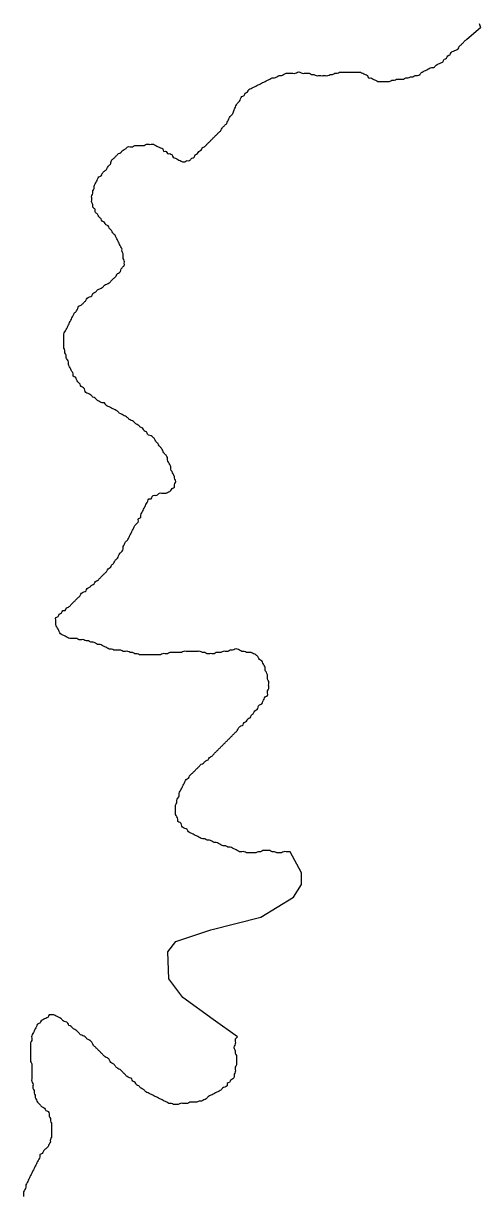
# Model space of a CAD drawing. Extents: x 813775 to 1157140, y 1757555 to 1979907.
# Drawn here: x 1046911 to 1047981, y 1841478 to 1844223 of the extents above; entities that cross this region are included whole.
import ezdxf

# ---------------------------------------------------------------- set-up
doc = ezdxf.new("R2010")
doc.units = 0
doc.layers.add('Level 35', color=7, linetype='Continuous')

msp = doc.modelspace()

# ---------------------------------------------------------------- linework, layer by layer
at = {"layer": 'Level 35'}
for points in [[(1047978.1, 1844223), (1047981.2, 1844213.3)], [(1047948.9, 1844186.2), (1047981.2, 1844213.3)], [(1047412.4, 1841851.4), (1047355.2, 1841892.2), (1047284.4, 1841944), (1047251.7, 1841987.6), (1047249, 1842050.3), (1047268.1, 1842074.8), (1047349.8, 1842102.1), (1047466.9, 1842132.1), (1047543.2, 1842178.4), (1047562.2, 1842208.4), (1047562.2, 1842235.6), (1047535.8, 1842285)]]:
    msp.add_lwpolyline(points, dxfattribs=at)
for points in [[(1047700, 1844109.1), (1047705.5, 1844106.4), (1047710.9, 1844103.7), (1047716.3, 1844100.9), (1047719.1, 1844095.5), (1047724.5, 1844095.5), (1047730, 1844092.8), (1047735.4, 1844090), (1047740.9, 1844087.3), (1047746.3, 1844087.3), (1047751.8, 1844087.3), (1047757.2, 1844087.3), (1047762.6, 1844087.3), (1047768.1, 1844087.3), (1047773.5, 1844090), (1047779, 1844090), (1047784.4, 1844092.8), (1047789.9, 1844092.8), (1047795.3, 1844092.8), (1047800.8, 1844092.8), (1047806.2, 1844095.5), (1047811.7, 1844095.5), (1047817.1, 1844098.2), (1047822.6, 1844098.2), (1047828, 1844100.9), (1047833.5, 1844100.9), (1047838.9, 1844103.7), (1047844.4, 1844109.1), (1047849.8, 1844111.8), (1047855.3, 1844114.6), (1047860.7, 1844117.3), (1047866.1, 1844120), (1047871.6, 1844120), (1047877, 1844125.5), (1047882.5, 1844128.2), (1047887.9, 1844130.9), (1047893.4, 1844133.6), (1047896.1, 1844139.1), (1047901.6, 1844141.8), (1047904.3, 1844147.3), (1047909.7, 1844150), (1047912.4, 1844155.4), (1047917.9, 1844158.2), (1047923.3, 1844160.9), (1047928.8, 1844163.6), (1047931.5, 1844169.1), (1047937, 1844174.5), (1047942.4, 1844180), (1047947.9, 1844185.4), (1047948.9, 1844186.2)], [(1047253.3, 1843918.4), (1047258.8, 1843915.6), (1047261.5, 1843910.2), (1047267, 1843907.5), (1047272.4, 1843904.7), (1047277.8, 1843902), (1047283.3, 1843899.3), (1047288.7, 1843899.3), (1047294.2, 1843902), (1047299.6, 1843902), (1047305.1, 1843907.5), (1047310.5, 1843910.2), (1047313.3, 1843915.6), (1047318.7, 1843918.4), (1047321.4, 1843923.8), (1047326.9, 1843926.5), (1047329.6, 1843932), (1047335, 1843934.7), (1047340.5, 1843940.2), (1047345.9, 1843945.6), (1047351.4, 1843951.1), (1047356.8, 1843956.5), (1047362.3, 1843962), (1047367.7, 1843967.4), (1047373.2, 1843972.9), (1047375.9, 1843978.3), (1047381.3, 1843983.8), (1047386.8, 1843989.2), (1047389.5, 1843994.7), (1047392.2, 1844000.1), (1047395, 1844005.6), (1047400.4, 1844011), (1047403.1, 1844016.5), (1047405.9, 1844024.6), (1047408.6, 1844030.1), (1047411.3, 1844035.5), (1047416.7, 1844041), (1047419.5, 1844046.4), (1047422.2, 1844051.9), (1047427.6, 1844054.6), (1047430.4, 1844060.1), (1047435.8, 1844062.8), (1047438.5, 1844068.2), (1047444, 1844071), (1047449.4, 1844073.7), (1047454.9, 1844076.4), (1047460.3, 1844079.1), (1047465.8, 1844081.9), (1047471.2, 1844084.6), (1047476.7, 1844087.3), (1047482.1, 1844090), (1047487.6, 1844092.8), (1047493, 1844095.5), (1047498.5, 1844095.5), (1047503.9, 1844098.2), (1047509.4, 1844100.9), (1047514.8, 1844100.9), (1047520.2, 1844103.7), (1047525.7, 1844106.4), (1047531.1, 1844106.4), (1047536.6, 1844106.4), (1047542, 1844106.4), (1047547.5, 1844106.4), (1047552.9, 1844109.1), (1047558.4, 1844109.1), (1047563.8, 1844106.4), (1047569.3, 1844106.4), (1047574.7, 1844106.4), (1047580.2, 1844106.4), (1047585.6, 1844103.7), (1047591.1, 1844103.7), (1047596.5, 1844100.9), (1047602, 1844100.9), (1047607.4, 1844100.9), (1047612.9, 1844100.9), (1047618.3, 1844100.9), (1047623.7, 1844100.9), (1047629.2, 1844103.7), (1047634.6, 1844103.7), (1047640.1, 1844106.4), (1047645.5, 1844106.4), (1047651, 1844109.1), (1047656.4, 1844109.1), (1047661.9, 1844109.1), (1047667.3, 1844109.1), (1047672.8, 1844109.1), (1047678.2, 1844109.1), (1047683.7, 1844109.1), (1047689.1, 1844109.1), (1047694.6, 1844109.1), (1047700, 1844109.1)], [(1047060, 1843580.5), (1047065.4, 1843583.2), (1047070.9, 1843585.9), (1047073.6, 1843591.4), (1047079, 1843594.1), (1047084.5, 1843599.5), (1047089.9, 1843602.3), (1047095.4, 1843605), (1047100.8, 1843610.4), (1047106.3, 1843613.2), (1047111.7, 1843615.9), (1047117.2, 1843621.3), (1047122.6, 1843626.8), (1047128, 1843632.2), (1047130.8, 1843637.7), (1047136.2, 1843640.4), (1047138.9, 1843645.9), (1047141.7, 1843651.3), (1047147.1, 1843656.8), (1047147.1, 1843662.2), (1047147.1, 1843667.7), (1047144.4, 1843673.1), (1047144.4, 1843678.6), (1047144.4, 1843684), (1047141.7, 1843689.5), (1047141.7, 1843694.9), (1047138.9, 1843700.4), (1047136.2, 1843705.8), (1047133.5, 1843711.3), (1047130.8, 1843716.7), (1047128, 1843722.2), (1047125.3, 1843727.6), (1047119.9, 1843733.1), (1047117.2, 1843738.5), (1047111.7, 1843744), (1047109, 1843749.4), (1047103.5, 1843752.1), (1047100.8, 1843757.6), (1047095.4, 1843760.3), (1047092.6, 1843765.8), (1047087.2, 1843771.2), (1047084.5, 1843776.7), (1047079, 1843782.1), (1047079, 1843787.6), (1047073.6, 1843793), (1047073.6, 1843798.5), (1047070.9, 1843803.9), (1047070.9, 1843809.4), (1047070.9, 1843814.8), (1047070.9, 1843820.3), (1047073.6, 1843825.7), (1047073.6, 1843831.2), (1047076.3, 1843836.6), (1047076.3, 1843842.1), (1047079, 1843847.5), (1047081.7, 1843853), (1047084.5, 1843858.4), (1047087.2, 1843863.9), (1047092.6, 1843866.6), (1047095.4, 1843872), (1047100.8, 1843877.5), (1047106.3, 1843882.9), (1047109, 1843888.4), (1047114.4, 1843893.8), (1047117.2, 1843902), (1047122.6, 1843907.5), (1047128, 1843912.9), (1047133.5, 1843918.4), (1047138.9, 1843921.1), (1047144.4, 1843926.5), (1047149.8, 1843929.3), (1047155.3, 1843934.7), (1047160.7, 1843934.7), (1047166.2, 1843934.7), (1047171.6, 1843937.4), (1047177.1, 1843937.4), (1047182.5, 1843937.4), (1047188, 1843937.4), (1047193.4, 1843937.4), (1047198.9, 1843940.2), (1047204.3, 1843940.2), (1047209.8, 1843940.2), (1047215.2, 1843940.2), (1047220.6, 1843937.4), (1047226.1, 1843934.7), (1047231.5, 1843932), (1047237, 1843929.3), (1047239.7, 1843923.8), (1047245.2, 1843923.8), (1047247.9, 1843918.4), (1047253.3, 1843918.4)], [(1047264.6, 1843161.9), (1047264.2, 1843163.5), (1047261.5, 1843169), (1047258.8, 1843174.4), (1047256.1, 1843179.9), (1047256.1, 1843185.3), (1047253.3, 1843190.8), (1047250.6, 1843196.2), (1047247.9, 1843201.7), (1047247.9, 1843207.1), (1047245.2, 1843212.6), (1047239.7, 1843218), (1047237, 1843223.5), (1047234.3, 1843228.9), (1047228.8, 1843234.4), (1047226.1, 1843239.8), (1047220.6, 1843245.3), (1047217.9, 1843250.7), (1047212.5, 1843256.2), (1047207, 1843258.9), (1047201.6, 1843261.6), (1047198.9, 1843267.1), (1047193.4, 1843269.8), (1047190.7, 1843275.3), (1047185.2, 1843278), (1047179.8, 1843283.4), (1047174.3, 1843286.2), (1047168.9, 1843291.6), (1047163.5, 1843294.3), (1047158, 1843297.1), (1047152.6, 1843302.5), (1047147.1, 1843305.2), (1047141.7, 1843308), (1047136.2, 1843310.7), (1047130.8, 1843316.1), (1047125.3, 1843318.9), (1047119.9, 1843321.6), (1047114.4, 1843324.3), (1047109, 1843327), (1047103.5, 1843329.8), (1047100.8, 1843335.2), (1047095.4, 1843335.2), (1047089.9, 1843337.9), (1047084.5, 1843340.7), (1047079, 1843346.1), (1047073.6, 1843348.8), (1047068.1, 1843354.3), (1047062.7, 1843357), (1047057.2, 1843359.7), (1047054.5, 1843365.2), (1047051.8, 1843370.6), (1047046.3, 1843373.4), (1047043.6, 1843378.8), (1047038.2, 1843384.3), (1047035.4, 1843389.7), (1047032.7, 1843395.2), (1047027.3, 1843397.9), (1047027.3, 1843403.3), (1047024.5, 1843408.8), (1047021.8, 1843414.2), (1047019.1, 1843419.7), (1047016.4, 1843425.1), (1047016.4, 1843430.6), (1047013.7, 1843436), (1047010.9, 1843441.5), (1047010.9, 1843446.9), (1047008.2, 1843452.4), (1047008.2, 1843457.8), (1047005.5, 1843463.3), (1047005.5, 1843468.7), (1047005.5, 1843474.2), (1047005.5, 1843479.6), (1047005.5, 1843485.1), (1047005.5, 1843490.5), (1047005.5, 1843496), (1047008.2, 1843501.4), (1047010.9, 1843506.9), (1047013.7, 1843512.3), (1047016.4, 1843517.8), (1047019.1, 1843523.2), (1047021.8, 1843528.7), (1047024.5, 1843534.1), (1047027.3, 1843539.6), (1047030, 1843545), (1047035.4, 1843550.5), (1047038.2, 1843555.9), (1047040.9, 1843561.4), (1047046.3, 1843564.1), (1047051.8, 1843569.6), (1047057.2, 1843575), (1047060, 1843580.5)], [(1047013.9, 1842786.4), (1047008.5, 1842789.1), (1047003, 1842791.9), (1046997.6, 1842794.6), (1046994.9, 1842800), (1046992.1, 1842805.5), (1046989.4, 1842810.9), (1046986.7, 1842816.4), (1046986.7, 1842821.8), (1046986.7, 1842827.3), (1046986.7, 1842832.7), (1046992.1, 1842835.5), (1046994.9, 1842840.9), (1047000.3, 1842843.6), (1047003, 1842849.1), (1047008.5, 1842849.1), (1047011.2, 1842854.5), (1047016.6, 1842857.3), (1047022.1, 1842862.7), (1047027.5, 1842868.2), (1047033, 1842873.6), (1047038.4, 1842879.1), (1047043.9, 1842884.5), (1047046.6, 1842890), (1047052.1, 1842892.7), (1047057.5, 1842895.4), (1047060.2, 1842900.9), (1047065.7, 1842903.6), (1047071.1, 1842909), (1047076.6, 1842911.8), (1047079.3, 1842917.2), (1047084.7, 1842919.9), (1047090.2, 1842925.4), (1047095.6, 1842930.8), (1047101.1, 1842936.3), (1047106.5, 1842941.7), (1047109.2, 1842947.2), (1047114.7, 1842949.9), (1047117.4, 1842955.4), (1047122.9, 1842960.8), (1047125.6, 1842966.3), (1047131, 1842971.7), (1047133.8, 1842977.2), (1047136.5, 1842982.6), (1047141.9, 1842988.1), (1047144.7, 1842993.5), (1047144.7, 1842999), (1047147.4, 1843004.4), (1047150.1, 1843009.9), (1047155.6, 1843015.3), (1047158.3, 1843020.8), (1047161, 1843026.2), (1047163.7, 1843031.7), (1047166.4, 1843037.1), (1047169.2, 1843042.6), (1047171.9, 1843048), (1047177.3, 1843053.5), (1047180.1, 1843058.9), (1047180.1, 1843064.4), (1047185.5, 1843067.1), (1047185.5, 1843072.5), (1047188.2, 1843078), (1047191, 1843083.4), (1047193.7, 1843088.9), (1047196.4, 1843094.3), (1047199.1, 1843099.8), (1047201.9, 1843105.2), (1047204.6, 1843110.7), (1047210, 1843110.7), (1047212.7, 1843116.1), (1047218.2, 1843118.9), (1047223.6, 1843118.9), (1047229.1, 1843124.3), (1047234.5, 1843124.3), (1047240, 1843124.3), (1047245.4, 1843124.3), (1047250.9, 1843127), (1047256.3, 1843129.8), (1047259, 1843135.2), (1047264.5, 1843137.9), (1047264.5, 1843143.4), (1047267.2, 1843148.8), (1047267.2, 1843154.3), (1047264.5, 1843159.7), (1047264.6, 1843161.9)], [(1047482.4, 1842699.2), (1047479.7, 1842704.7), (1047476.9, 1842710.1), (1047476.9, 1842715.6), (1047474.2, 1842721), (1047471.5, 1842726.5), (1047468.8, 1842731.9), (1047463.3, 1842734.6), (1047460.6, 1842740.1), (1047455.1, 1842745.5), (1047449.7, 1842748.3), (1047444.3, 1842751), (1047438.8, 1842751), (1047433.4, 1842751), (1047427.9, 1842753.7), (1047422.5, 1842753.7), (1047417, 1842756.4), (1047411.6, 1842759.2), (1047406.1, 1842759.2), (1047400.7, 1842756.4), (1047395.2, 1842756.4), (1047389.8, 1842753.7), (1047384.3, 1842753.7), (1047378.9, 1842753.7), (1047373.4, 1842751), (1047368, 1842751), (1047362.5, 1842751), (1047357.1, 1842748.3), (1047351.7, 1842748.3), (1047346.2, 1842748.3), (1047340.8, 1842748.3), (1047335.3, 1842751), (1047329.9, 1842751), (1047324.4, 1842753.7), (1047319, 1842753.7), (1047313.5, 1842753.7), (1047308.1, 1842753.7), (1047302.6, 1842753.7), (1047297.2, 1842753.7), (1047291.7, 1842753.7), (1047286.3, 1842753.7), (1047280.8, 1842751), (1047275.4, 1842751), (1047269.9, 1842751), (1047264.5, 1842751), (1047259, 1842751), (1047253.6, 1842751), (1047248.2, 1842748.3), (1047242.7, 1842748.3), (1047237.3, 1842748.3), (1047231.8, 1842745.5), (1047226.4, 1842745.5), (1047220.9, 1842745.5), (1047215.5, 1842745.5), (1047210, 1842745.5), (1047204.6, 1842745.5), (1047199.1, 1842745.5), (1047193.7, 1842745.5), (1047188.2, 1842745.5), (1047182.8, 1842745.5), (1047177.3, 1842748.3), (1047171.9, 1842748.3), (1047166.4, 1842751), (1047161, 1842751), (1047155.6, 1842753.7), (1047150.1, 1842753.7), (1047144.7, 1842753.7), (1047139.2, 1842756.4), (1047133.8, 1842756.4), (1047128.3, 1842756.4), (1047122.9, 1842756.4), (1047117.4, 1842759.2), (1047112, 1842759.2), (1047106.5, 1842761.9), (1047101.1, 1842764.6), (1047095.6, 1842767.3), (1047090.2, 1842770.1), (1047084.7, 1842770.1), (1047079.3, 1842772.8), (1047073.8, 1842775.5), (1047068.4, 1842775.5), (1047062.9, 1842778.2), (1047057.5, 1842778.2), (1047052.1, 1842781), (1047046.6, 1842781), (1047041.2, 1842781), (1047035.7, 1842783.7), (1047030.3, 1842783.7), (1047024.8, 1842783.7), (1047019.4, 1842783.7), (1047013.9, 1842786.4)], [(1047384.3, 1842298.6), (1047378.9, 1842298.6), (1047373.4, 1842301.4), (1047368, 1842304.1), (1047362.5, 1842306.8), (1047357.1, 1842306.8), (1047351.7, 1842309.5), (1047346.2, 1842312.3), (1047340.8, 1842312.3), (1047335.3, 1842315), (1047329.9, 1842315), (1047324.4, 1842317.7), (1047319, 1842320.4), (1047313.5, 1842323.2), (1047308.1, 1842325.9), (1047302.6, 1842328.6), (1047297.2, 1842331.3), (1047294.5, 1842336.8), (1047289, 1842339.5), (1047283.6, 1842342.2), (1047280.8, 1842347.7), (1047278.1, 1842353.1), (1047272.7, 1842355.9), (1047272.7, 1842361.3), (1047269.9, 1842366.8), (1047267.2, 1842372.2), (1047267.2, 1842377.7), (1047267.2, 1842383.1), (1047267.2, 1842388.6), (1047267.2, 1842394), (1047269.9, 1842399.5), (1047269.9, 1842404.9), (1047272.7, 1842410.4), (1047275.4, 1842415.8), (1047275.4, 1842421.3), (1047278.1, 1842426.7), (1047280.8, 1842432.2), (1047283.6, 1842437.6), (1047286.3, 1842443.1), (1047289, 1842448.5), (1047291.7, 1842454), (1047297.2, 1842456.7), (1047299.9, 1842462.1), (1047305.3, 1842467.6), (1047310.8, 1842473), (1047316.2, 1842478.5), (1047321.7, 1842483.9), (1047327.1, 1842489.4), (1047332.6, 1842492.1), (1047338, 1842497.6), (1047343.5, 1842500.3), (1047346.2, 1842505.7), (1047351.7, 1842508.5), (1047357.1, 1842513.9), (1047362.5, 1842519.4), (1047368, 1842524.8), (1047373.4, 1842530.3), (1047378.9, 1842535.7), (1047384.3, 1842541.2), (1047389.8, 1842546.6), (1047395.2, 1842552.1), (1047400.7, 1842557.5), (1047406.1, 1842563), (1047411.6, 1842568.4), (1047414.3, 1842573.9), (1047419.7, 1842579.3), (1047425.2, 1842582), (1047427.9, 1842587.5), (1047433.4, 1842590.2), (1047436.1, 1842595.7), (1047441.5, 1842598.4), (1047444.3, 1842603.8), (1047449.7, 1842609.3), (1047452.4, 1842614.7), (1047457.9, 1842617.5), (1047460.6, 1842622.9), (1047463.3, 1842628.4), (1047468.8, 1842631.1), (1047471.5, 1842636.5), (1047474.2, 1842642), (1047476.9, 1842647.4), (1047482.4, 1842650.2), (1047482.4, 1842655.6), (1047482.4, 1842661.1), (1047485.1, 1842666.5), (1047485.1, 1842672), (1047485.1, 1842677.4), (1047485.1, 1842682.9), (1047482.4, 1842688.3), (1047482.4, 1842693.8), (1047482.4, 1842699.2)], [(1047535.8, 1842285), (1047531.4, 1842285), (1047526, 1842285), (1047520.5, 1842285), (1047515.1, 1842282.3), (1047509.6, 1842282.3), (1047504.2, 1842282.3), (1047498.7, 1842285), (1047493.3, 1842285), (1047487.8, 1842287.7), (1047482.4, 1842287.7), (1047476.9, 1842287.7), (1047471.5, 1842287.7), (1047466, 1842285), (1047460.6, 1842285), (1047455.1, 1842282.3), (1047449.7, 1842282.3), (1047444.3, 1842282.3), (1047438.8, 1842282.3), (1047433.4, 1842282.3), (1047427.9, 1842285), (1047422.5, 1842285), (1047417, 1842285), (1047411.6, 1842287.7), (1047406.1, 1842290.5), (1047400.7, 1842293.2), (1047395.2, 1842295.9), (1047389.8, 1842295.9), (1047384.3, 1842298.6)], [(1047017.5, 1841878.6), (1047014.8, 1841884.1), (1047009.3, 1841886.8), (1047003.9, 1841889.5), (1046998.4, 1841895), (1046993, 1841897.7), (1046987.5, 1841900.4), (1046982.1, 1841903.1), (1046976.6, 1841903.1), (1046971.2, 1841903.1), (1046968.5, 1841897.7), (1046963, 1841895), (1046957.6, 1841892.2), (1046952.1, 1841889.5), (1046949.4, 1841884.1), (1046944, 1841881.3), (1046941.2, 1841875.9), (1046938.5, 1841870.4), (1046935.8, 1841865), (1046933.1, 1841859.5), (1046930.3, 1841854.1), (1046930.3, 1841848.6), (1046930.3, 1841843.2), (1046927.6, 1841837.7), (1046927.6, 1841832.3), (1046927.6, 1841826.8), (1046927.6, 1841821.4), (1046927.6, 1841815.9), (1046927.6, 1841810.5), (1046927.6, 1841805), (1046927.6, 1841799.6), (1046927.6, 1841794.1), (1046930.3, 1841788.7), (1046930.3, 1841783.2), (1046930.3, 1841777.8), (1046930.3, 1841769.6), (1046930.3, 1841764.2), (1046930.3, 1841758.7), (1046930.3, 1841753.3), (1046930.3, 1841747.8), (1046933.1, 1841742.4), (1046933.1, 1841736.9), (1046933.1, 1841731.5), (1046935.8, 1841726), (1046935.8, 1841720.6), (1046938.5, 1841715.1), (1046938.5, 1841709.7), (1046941.2, 1841704.2), (1046944, 1841698.8), (1046949.4, 1841693.3), (1046954.8, 1841687.9), (1046960.3, 1841685.1), (1046963, 1841679.7), (1046968.5, 1841677), (1046971.2, 1841671.5), (1046971.2, 1841666.1), (1046973.9, 1841660.6), (1046973.9, 1841655.2), (1046976.6, 1841649.7), (1046976.6, 1841644.3), (1046976.6, 1841638.8), (1046976.6, 1841633.4), (1046976.6, 1841627.9), (1046976.6, 1841622.5), (1046976.6, 1841617), (1046973.9, 1841611.6), (1046973.9, 1841606.1), (1046971.2, 1841600.7), (1046968.5, 1841595.2), (1046963, 1841589.8), (1046957.6, 1841584.3), (1046954.8, 1841578.9), (1046949.4, 1841576.1), (1046949.4, 1841570.7), (1046946.7, 1841565.2), (1046944, 1841559.8), (1046941.2, 1841554.3), (1046938.5, 1841548.9), (1046935.8, 1841543.4), (1046933.1, 1841538), (1046930.3, 1841532.5), (1046927.6, 1841527.1), (1046924.9, 1841521.6), (1046922.2, 1841516.2), (1046919.4, 1841510.7), (1046916.7, 1841505.3), (1046916.7, 1841499.8), (1046914, 1841494.4), (1046911.3, 1841488.9), (1046911.3, 1841483.5), (1046911.3, 1841478)], [(1047407, 1841840.5), (1047407, 1841835), (1047404.3, 1841829.6), (1047404.3, 1841824.1), (1047407, 1841818.7), (1047407, 1841813.2), (1047409.7, 1841807.8), (1047409.7, 1841802.3), (1047409.7, 1841796.9), (1047409.7, 1841791.4), (1047409.7, 1841786), (1047407, 1841780.5), (1047407, 1841775.1), (1047407, 1841769.6), (1047404.3, 1841764.2), (1047404.3, 1841758.7), (1047401.5, 1841753.3), (1047396.1, 1841750.5), (1047393.4, 1841745.1), (1047387.9, 1841742.4), (1047387.9, 1841736.9), (1047382.5, 1841734.2), (1047377, 1841731.5), (1047371.6, 1841726), (1047366.1, 1841723.3), (1047360.7, 1841720.6), (1047355.2, 1841717.8), (1047349.8, 1841715.1), (1047344.3, 1841712.4), (1047338.9, 1841706.9), (1047333.4, 1841704.2), (1047328, 1841701.5), (1047322.5, 1841701.5), (1047317.1, 1841698.8), (1047311.7, 1841698.8), (1047306.2, 1841698.8), (1047300.8, 1841698.8), (1047295.3, 1841696), (1047289.9, 1841696), (1047284.4, 1841696), (1047279, 1841696), (1047273.5, 1841693.3), (1047268.1, 1841693.3), (1047262.6, 1841693.3), (1047257.2, 1841696), (1047251.7, 1841696), (1047246.3, 1841698.8), (1047240.8, 1841701.5), (1047235.4, 1841704.2), (1047229.9, 1841706.9), (1047224.5, 1841709.7), (1047219, 1841712.4), (1047213.6, 1841715.1), (1047208.2, 1841717.8), (1047202.7, 1841720.6), (1047197.3, 1841723.3), (1047191.8, 1841728.7), (1047186.4, 1841731.5), (1047180.9, 1841736.9), (1047175.5, 1841739.6), (1047172.7, 1841745.1), (1047167.3, 1841747.8), (1047164.6, 1841753.3), (1047159.1, 1841756), (1047153.7, 1841758.7), (1047148.2, 1841764.2), (1047142.8, 1841769.6), (1047137.3, 1841775.1), (1047131.9, 1841777.8), (1047126.4, 1841783.2), (1047121, 1841788.7), (1047115.5, 1841791.4), (1047112.8, 1841796.9), (1047107.4, 1841802.3), (1047101.9, 1841805), (1047096.5, 1841810.5), (1047091, 1841815.9), (1047085.6, 1841821.4), (1047080.1, 1841826.8), (1047074.7, 1841832.3), (1047072, 1841837.7), (1047066.5, 1841843.2), (1047061.1, 1841845.9), (1047055.6, 1841851.4), (1047050.2, 1841854.1), (1047044.7, 1841856.8), (1047039.3, 1841862.3), (1047033.8, 1841867.7), (1047028.4, 1841870.4), (1047022.9, 1841875.9), (1047017.5, 1841878.6)], [(1047412.4, 1841851.4), (1047407, 1841845.9), (1047407, 1841840.5)]]:
    msp.add_spline(points, degree=3, dxfattribs=at)

doc.saveas('drawing.dxf')
